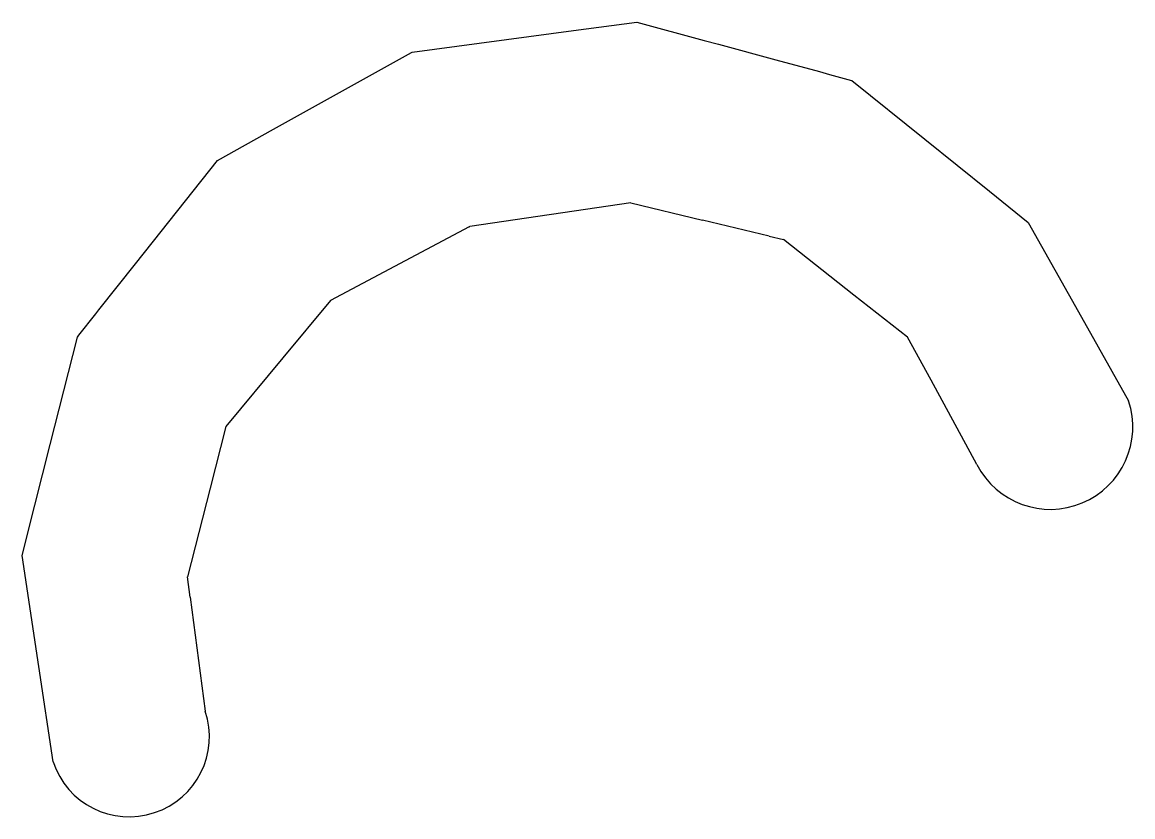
# Model space of a CAD drawing. Extents: x 400935 to 481562, y 415700 to 505362.
# Drawn here: x 402933.81 to 402951.78, y 418302.03 to 418314.88 of the extents above; entities that cross this region are included whole.
import ezdxf

# ---------------------------------------------------------------- set-up
doc = ezdxf.new("R2010")
doc.units = 0
doc.layers.add('Wattle Both CELL', color=7, linetype='Continuous')

msp = doc.modelspace()

# ---------------------------------------------------------------- linework, layer by layer
at = {"layer": 'Wattle Both CELL'}
for p, q in [((402943.657, 418311.957), (402941.053, 418311.576)), ((402943.657, 418311.957), (402941.053, 418311.576)), ((402943.657, 418311.957), (402941.053, 418311.576)), ((402943.657, 418311.957), (402941.053, 418311.576)), ((402943.657, 418311.957), (402941.053, 418311.576)), ((402943.657, 418311.957), (402941.053, 418311.576)), ((402943.657, 418311.957), (402944.815, 418311.68)), ((402943.657, 418311.957), (402944.815, 418311.68)), ((402943.657, 418311.957), (402944.815, 418311.68)), ((402943.657, 418311.957), (402944.815, 418311.68)), ((402943.657, 418311.957), (402944.815, 418311.68)), ((402943.657, 418311.957), (402944.815, 418311.68)), ((402941.042, 418311.573), (402938.799, 418310.378)), ((402941.042, 418311.573), (402938.799, 418310.378)), ((402941.042, 418311.573), (402938.799, 418310.378)), ((402941.042, 418311.573), (402938.799, 418310.378)), ((402941.042, 418311.573), (402938.799, 418310.378)), ((402941.042, 418311.573), (402938.799, 418310.378)), ((402941.042, 418311.573), (402941.053, 418311.576)), ((402941.042, 418311.573), (402941.053, 418311.576)), ((402941.042, 418311.573), (402941.053, 418311.576)), ((402941.042, 418311.573), (402941.053, 418311.576)), ((402941.042, 418311.573), (402941.053, 418311.576)), ((402941.042, 418311.573), (402941.053, 418311.576)), ((402945.895, 418311.419), (402944.815, 418311.68)), ((402945.895, 418311.419), (402944.815, 418311.68)), ((402945.895, 418311.419), (402944.815, 418311.68)), ((402945.895, 418311.419), (402944.815, 418311.68)), ((402945.895, 418311.419), (402944.815, 418311.68)), ((402945.895, 418311.419), (402944.815, 418311.68)), ((402945.895, 418311.419), (402946.123, 418311.364)), ((402945.895, 418311.419), (402946.123, 418311.364)), ((402945.895, 418311.419), (402946.123, 418311.364)), ((402945.895, 418311.419), (402946.123, 418311.364)), ((402945.895, 418311.419), (402946.123, 418311.364)), ((402945.895, 418311.419), (402946.123, 418311.364)), ((402947.265, 418310.468), (402946.123, 418311.364)), ((402947.265, 418310.468), (402946.123, 418311.364)), ((402947.265, 418310.468), (402946.123, 418311.364)), ((402947.265, 418310.468), (402946.123, 418311.364)), ((402947.265, 418310.468), (402946.123, 418311.364)), ((402947.265, 418310.468), (402946.123, 418311.364)), ((402948.133, 418309.786), (402947.265, 418310.468)), ((402948.133, 418309.786), (402947.265, 418310.468)), ((402948.133, 418309.786), (402947.265, 418310.468)), ((402948.133, 418309.786), (402947.265, 418310.468)), ((402948.133, 418309.786), (402947.265, 418310.468)), ((402948.133, 418309.786), (402947.265, 418310.468)), ((402938.799, 418310.378), (402938.028, 418309.454)), ((402938.799, 418310.378), (402938.028, 418309.454)), ((402938.799, 418310.378), (402938.028, 418309.454)), ((402938.799, 418310.378), (402938.028, 418309.454)), ((402938.799, 418310.378), (402938.028, 418309.454)), ((402938.799, 418310.378), (402938.028, 418309.454)), ((402948.513, 418309.092), (402948.133, 418309.786)), ((402948.513, 418309.092), (402948.133, 418309.786)), ((402948.513, 418309.092), (402948.133, 418309.786)), ((402948.513, 418309.092), (402948.133, 418309.786)), ((402948.513, 418309.092), (402948.133, 418309.786)), ((402948.513, 418309.092), (402948.133, 418309.786)), ((402938.028, 418309.454), (402937.105, 418308.342)), ((402938.028, 418309.454), (402937.105, 418308.342)), ((402938.028, 418309.454), (402937.105, 418308.342)), ((402938.028, 418309.454), (402937.105, 418308.342)), ((402938.028, 418309.454), (402937.105, 418308.342)), ((402938.028, 418309.454), (402937.105, 418308.342)), ((402949.254, 418307.728), (402948.513, 418309.092)), ((402949.254, 418307.728), (402948.513, 418309.092)), ((402949.254, 418307.728), (402948.513, 418309.092)), ((402949.254, 418307.728), (402948.513, 418309.092)), ((402949.254, 418307.728), (402948.513, 418309.092)), ((402949.254, 418307.728), (402948.513, 418309.092)), ((402937.105, 418308.342), (402936.849, 418307.347)), ((402937.105, 418308.342), (402936.849, 418307.347)), ((402937.105, 418308.342), (402936.849, 418307.347)), ((402937.105, 418308.342), (402936.849, 418307.347)), ((402937.105, 418308.342), (402936.849, 418307.347)), ((402937.105, 418308.342), (402936.849, 418307.347)), ((402936.849, 418307.347), (402936.481, 418305.913)), ((402936.849, 418307.347), (402936.481, 418305.913)), ((402936.849, 418307.347), (402936.481, 418305.913)), ((402936.849, 418307.347), (402936.481, 418305.913)), ((402936.849, 418307.347), (402936.481, 418305.913)), ((402936.849, 418307.347), (402936.481, 418305.913)), ((402936.525, 418305.583), (402936.481, 418305.913)), ((402936.525, 418305.583), (402936.481, 418305.913)), ((402936.525, 418305.583), (402936.481, 418305.913)), ((402936.525, 418305.583), (402936.481, 418305.913)), ((402936.525, 418305.583), (402936.481, 418305.913)), ((402936.525, 418305.583), (402936.481, 418305.913)), ((402936.525, 418305.583), (402936.771, 418303.739)), ((402936.525, 418305.583), (402936.771, 418303.739)), ((402936.525, 418305.583), (402936.771, 418303.739)), ((402936.525, 418305.583), (402936.771, 418303.739)), ((402936.525, 418305.583), (402936.771, 418303.739)), ((402936.525, 418305.583), (402936.771, 418303.739))]:
    msp.add_line(p, q, dxfattribs=at)
msp.add_lwpolyline([(402934.308, 418302.92), (402934.078, 418304.462), (402933.81, 418306.259), (402934.013, 418307.069), (402934.262, 418308.05), (402934.702, 418309.788), (402934.727, 418309.821), (402935.001, 418310.166), (402935.047, 418310.227), (402935.643, 418310.975), (402936.056, 418311.496), (402936.968, 418312.643), (402937.877, 418313.152), (402940.105, 418314.393), (402940.116, 418314.396), (402942.73, 418314.744), (402943.751, 418314.88), (402944.843, 418314.584), (402945.073, 418314.523), (402946.001, 418314.272), (402946.705, 418314.081), (402946.87, 418314.034), (402947.225, 418313.939), (402947.232, 418313.936), (402948.409, 418312.989), (402949.455, 418312.148), (402950.085, 418311.639), (402950.948, 418310.108), (402951.707, 418308.759)], dxfattribs=at)
msp.add_lwpolyline([(402934.308, 418302.92), (402934.078, 418304.462), (402933.81, 418306.259), (402934.013, 418307.069), (402934.262, 418308.05), (402934.702, 418309.788), (402934.727, 418309.821), (402935.001, 418310.166), (402935.047, 418310.227), (402935.643, 418310.975), (402936.056, 418311.496), (402936.968, 418312.643), (402937.877, 418313.152), (402940.105, 418314.393), (402940.116, 418314.396), (402942.73, 418314.744), (402943.751, 418314.88), (402944.843, 418314.584), (402945.073, 418314.523), (402946.001, 418314.272), (402946.705, 418314.081), (402946.87, 418314.034), (402947.225, 418313.939), (402947.232, 418313.936), (402948.409, 418312.989), (402949.455, 418312.148), (402950.085, 418311.639), (402950.948, 418310.108), (402951.707, 418308.759)], dxfattribs=at)
msp.add_lwpolyline([(402934.308, 418302.92), (402934.078, 418304.462), (402933.81, 418306.259), (402934.013, 418307.069), (402934.262, 418308.05), (402934.702, 418309.788), (402934.727, 418309.821), (402935.001, 418310.166), (402935.047, 418310.227), (402935.643, 418310.975), (402936.056, 418311.496), (402936.968, 418312.643), (402937.877, 418313.152), (402940.105, 418314.393), (402940.116, 418314.396), (402942.73, 418314.744), (402943.751, 418314.88), (402944.843, 418314.584), (402945.073, 418314.523), (402946.001, 418314.272), (402946.705, 418314.081), (402946.87, 418314.034), (402947.225, 418313.939), (402947.232, 418313.936), (402948.409, 418312.989), (402949.455, 418312.148), (402950.085, 418311.639), (402950.948, 418310.108), (402951.707, 418308.759)], dxfattribs=at)
msp.add_lwpolyline([(402934.308, 418302.92), (402934.078, 418304.462), (402933.81, 418306.259), (402934.013, 418307.069), (402934.262, 418308.05), (402934.702, 418309.788), (402934.727, 418309.821), (402935.001, 418310.166), (402935.047, 418310.227), (402935.643, 418310.975), (402936.056, 418311.496), (402936.968, 418312.643), (402937.877, 418313.152), (402940.105, 418314.393), (402940.116, 418314.396), (402942.73, 418314.744), (402943.751, 418314.88), (402944.843, 418314.584), (402945.073, 418314.523), (402946.001, 418314.272), (402946.705, 418314.081), (402946.87, 418314.034), (402947.225, 418313.939), (402947.232, 418313.936), (402948.409, 418312.989), (402949.455, 418312.148), (402950.085, 418311.639), (402950.948, 418310.108), (402951.707, 418308.759)], dxfattribs=at)
msp.add_lwpolyline([(402934.308, 418302.92), (402934.078, 418304.462), (402933.81, 418306.259), (402934.013, 418307.069), (402934.262, 418308.05), (402934.702, 418309.788), (402934.727, 418309.821), (402935.001, 418310.166), (402935.047, 418310.227), (402935.643, 418310.975), (402936.056, 418311.496), (402936.968, 418312.643), (402937.877, 418313.152), (402940.105, 418314.393), (402940.116, 418314.396), (402942.73, 418314.744), (402943.751, 418314.88), (402944.843, 418314.584), (402945.073, 418314.523), (402946.001, 418314.272), (402946.705, 418314.081), (402946.87, 418314.034), (402947.225, 418313.939), (402947.232, 418313.936), (402948.409, 418312.989), (402949.455, 418312.148), (402950.085, 418311.639), (402950.948, 418310.108), (402951.707, 418308.759)], dxfattribs=at)
msp.add_lwpolyline([(402934.308, 418302.92), (402934.078, 418304.462), (402933.81, 418306.259), (402934.013, 418307.069), (402934.262, 418308.05), (402934.702, 418309.788), (402934.727, 418309.821), (402935.001, 418310.166), (402935.047, 418310.227), (402935.643, 418310.975), (402936.056, 418311.496), (402936.968, 418312.643), (402937.877, 418313.152), (402940.105, 418314.393), (402940.116, 418314.396), (402942.73, 418314.744), (402943.751, 418314.88), (402944.843, 418314.584), (402945.073, 418314.523), (402946.001, 418314.272), (402946.705, 418314.081), (402946.87, 418314.034), (402947.225, 418313.939), (402947.232, 418313.936), (402948.409, 418312.989), (402949.455, 418312.148), (402950.085, 418311.639), (402950.948, 418310.108), (402951.707, 418308.759)], dxfattribs=at)
for centre, radius, start in [((402950.441, 418308.338), 1.335, 207.2741), ((402950.441, 418308.338), 1.335, 207.2741), ((402950.441, 418308.338), 1.335, 207.2741), ((402950.441, 418308.338), 1.335, 207.2741), ((402950.441, 418308.338), 1.335, 207.2741), ((402950.441, 418308.338), 1.335, 207.2741), ((402935.54, 418303.33), 1.298, 198.3867), ((402935.54, 418303.33), 1.298, 198.3867), ((402935.54, 418303.33), 1.298, 198.3867), ((402935.54, 418303.33), 1.298, 198.3867), ((402935.54, 418303.33), 1.298, 198.3867), ((402935.54, 418303.33), 1.298, 198.3867)]:
    msp.add_arc(centre, radius, start, 18.3867, dxfattribs=at)

doc.saveas('drawing.dxf')
